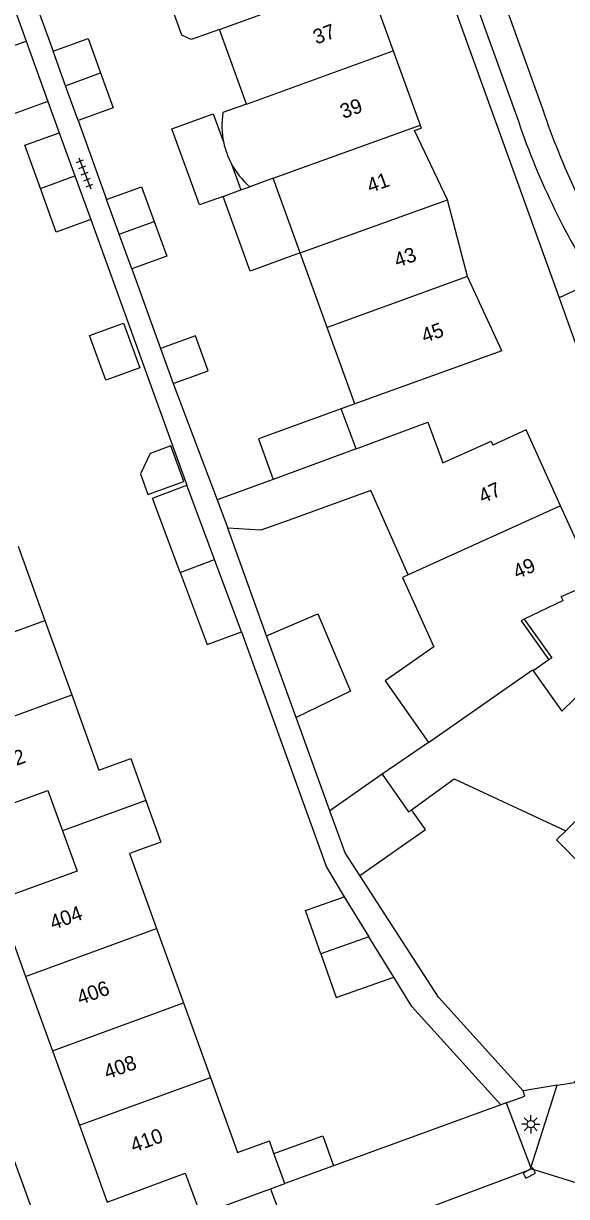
# Model space of a CAD drawing. Extents: x 124000 to 128010, y 398999 to 403000.
# Drawn here: x 127364.3 to 127401.3, y 399581.4 to 399661.4 of the extents above; entities that cross this region are included whole.
import ezdxf

# ---------------------------------------------------------------- set-up
doc = ezdxf.new("R2010")
doc.units = 0
for name, color, linetype in [('gg-afsc-erfafscheiding', 7, 'Continuous'), ('gg-afsc-hekwerk', 7, 'Continuous'), ('gg-afsc-muur', 7, 'Continuous'), ('gg-anno-huisnummerreeks BGT', 7, 'Continuous'), ('gg-bbg-bijgebouw', 7, 'Continuous'), ('gg-bbg-gedigitaliseerde bebouwing', 7, 'Continuous'), ('gg-bbg-gedigitaliseerde bijgebouw', 7, 'Continuous'), ('gg-bbg-hoofdgebouw', 7, 'Continuous'), ('gg-bbg-luifel en loopbrug', 7, 'Continuous'), ('gg-bbg-tussenscheiding', 7, 'Continuous'), ('gg-knt-verharding', 7, 'Continuous'), ('gg-knt-verharding nz', 7, 'Continuous'), ('gt-grn-weggrens', 7, 'Continuous'), ('gt-symb-kolk', 7, 'Continuous'), ('gt-symb-lichtmast', 7, 'Continuous'), ('gt-symb-tegel verharding', 7, 'Continuous')]:
    doc.layers.add(name, color=color, linetype=linetype)

# ---------------------------------------------------------------- blocks, each defined once
blk = doc.blocks.new('gt0-TEG1')
at = {"layer": 'gt-symb-tegel verharding'}
for p, q in [((-1.125, 0), (1.125, 0)), ((-0.9, -0.25), (-0.9, 0.25)), ((-0.45, -0.25), (-0.45, 0.25)), ((0, -0.25), (0, 0.25)), ((0.45, -0.25), (0.45, 0.25)), ((0.9, -0.25), (0.9, 0.25))]:
    blk.add_line(p, q, dxfattribs=at)
blk = doc.blocks.new('gt0-KOLK')
at = {"layer": 'gt-symb-kolk'}
blk.add_lwpolyline([(0, 0), (0.375, 0), (0.375, 0.4), (-0.375, 0.4), (-0.375, 0), (0, 0)], dxfattribs=at)
blk = doc.blocks.new('gt0-LMAST')
at = {"layer": 'gt-symb-lichtmast'}
for p, q in [((-0.182, 0.173), (-0.447, 0.438)), ((-0.005, 0.246), (-0.005, 0.621)), ((0.172, 0.173), (0.437, 0.438)), ((-0.255, -0.004), (-0.63, -0.004)), ((-0.182, -0.181), (-0.447, -0.446)), ((-0.005, -0.254), (-0.005, -0.629)), ((0.437, -0.446), (0.172, -0.181)), ((0.245, -0.004), (0.62, -0.004))]:
    blk.add_line(p, q, dxfattribs=at)
blk.add_circle((-0.005, -0.004), 0.25, dxfattribs=at)

msp = doc.modelspace()

# ---------------------------------------------------------------- linework, layer by layer
at = {"layer": 'gg-afsc-erfafscheiding'}
for p, q in [((127361.081, 399669.632), (127364.482, 399660.223)), ((127364.35, 399664.962), (127366.311, 399659.538)), ((127365.966, 399656.097), (127366.738, 399653.965)), ((127368.019, 399654.801), (127369.96, 399649.425)), ((127368.876, 399648.049), (127375.419, 399629.935)), ((127371.673, 399644.686), (127373.629, 399639.265)), ((127374.489, 399636.877), (127377.487, 399628.93)), ((127386.883, 399635.482), (127385.953, 399635.145)), ((127380.861, 399619.672), (127378.215, 399627)), ((127385.171, 399607.73), (127382.872, 399614.1))]:
    msp.add_line(p, q, dxfattribs=at)
for points in [[(127379.146, 399619.942), (127384.949, 399603.877), (127386.159, 399601.863)], [(127398.347, 399588.62), (127392.58, 399595.014), (127387.22, 399603.326)], [(127396.813, 399587.675), (127390.757, 399594.39), (127389.526, 399596.391)]]:
    msp.add_lwpolyline(points, dxfattribs=at)
at = {"layer": 'gg-afsc-hekwerk'}
for p, q in [((127397.187, 399587.811), (127396.813, 399587.675)), ((127396.813, 399587.675), (127385.426, 399583.522)), ((127381.138, 399581.956), (127382.538, 399578.181))]:
    msp.add_line(p, q, dxfattribs=at)
msp.add_lwpolyline([(127397.187, 399587.811), (127398.46, 399588.275), (127398.347, 399588.62)], dxfattribs=at)
at = {"layer": 'gg-afsc-muur'}
msp.add_line((127400.665, 399589.009), (127398.347, 399588.62), dxfattribs=at)
msp.add_lwpolyline([(127400.665, 399589.009), (127401.849, 399589.208), (127402.587, 399590.229)], dxfattribs=at)
at = {"layer": 'gg-bbg-bijgebouw'}
msp.add_line((127386.961, 399632.415), (127385.953, 399635.145), dxfattribs=at)
msp.add_lwpolyline([(127385.953, 399635.145), (127380.312, 399633.1), (127381.32, 399630.317)], dxfattribs=at)
at = {"layer": 'gg-bbg-gedigitaliseerde bebouwing'}
for p, q in [((127379.483, 399655.935), (127377.642, 399661.022)), ((127379.483, 399655.935), (127377.885, 399655.357)), ((127381.313, 399650.875), (127379.715, 399650.297)), ((127383.157, 399645.779), (127381.313, 399650.875)), ((127384.995, 399640.701), (127383.157, 399645.779)), ((127386.883, 399635.482), (127384.995, 399640.701)), ((127381.32, 399630.317), (127377.487, 399628.93)), ((127390.51, 399623.814), (127387.97, 399629.578)), ((127377.487, 399628.93), (127378.215, 399627)), ((127363.923, 399625.783), (127365.753, 399620.716)), ((127365.753, 399620.716), (127367.59, 399615.631)), ((127391.888, 399612.377), (127388.736, 399610.236)), ((127390.733, 399607.805), (127393.644, 399609.92)), ((127393.644, 399609.92), (127401.258, 399606.374)), ((127373.367, 399599.694), (127375.199, 399594.63)), ((127375.199, 399594.63), (127377.038, 399589.547))]:
    msp.add_line(p, q, dxfattribs=at)
for points in [[(127377.642, 399661.022), (127375.729, 399660.33), (127375.089, 399660.63), (127373.602, 399664.74), (127373.895, 399665.398), (127375.808, 399666.09)], [(127387.97, 399629.578), (127382.329, 399627.534), (127380.469, 399626.86), (127378.215, 399627)], [(127390.51, 399623.814), (127390.118, 399623.637), (127392.255, 399618.911), (127388.943, 399616.603), (127391.888, 399612.377)], [(127367.59, 399615.631), (127369.441, 399610.507), (127371.612, 399611.291), (127372.64, 399608.441)], [(127388.736, 399610.236), (127390.542, 399607.666), (127390.733, 399607.805)], [(127372.64, 399608.441), (127373.665, 399605.6), (127371.511, 399604.824), (127373.367, 399599.694)], [(127401.258, 399606.374), (127400.618, 399605.741), (127405.939, 399600.355)], [(127377.038, 399589.547), (127378.891, 399584.426), (127381.051, 399585.21)]]:
    msp.add_lwpolyline(points, dxfattribs=at)
for centre, radius, start, end in [((127383.322, 399654.464), 5.51, 170.67249, 192.26938), ((127383.326, 399654.464), 5.514, 192.26248, 207.63069), ((127383.322, 399654.46), 5.508, 207.61381, 229.09564)]:
    msp.add_arc(centre, radius, start, end, dxfattribs=at)
at = {"layer": 'gg-bbg-gedigitaliseerde bijgebouw'}
for p, q in [((127364.482, 399660.223), (127365.966, 399656.097)), ((127367.163, 399657.176), (127366.311, 399659.538)), ((127368.019, 399654.801), (127367.163, 399657.176)), ((127366.738, 399653.965), (127367.8, 399651.026)), ((127367.8, 399651.026), (127368.876, 399648.049)), ((127370.813, 399647.065), (127369.96, 399649.425)), ((127371.673, 399644.686), (127370.813, 399647.065)), ((127373.629, 399639.265), (127374.489, 399636.877)), ((127377.311, 399624.862), (127375.419, 399629.935)), ((127379.146, 399619.942), (127377.311, 399624.862)), ((127386.159, 399601.863), (127387.839, 399599.132)), ((127389.526, 399596.391), (127387.839, 399599.132))]:
    msp.add_line(p, q, dxfattribs=at)
for points in [[(127365.966, 399656.097), (127362.958, 399655.018), (127361.467, 399659.144), (127364.482, 399660.223)], [(127366.311, 399659.538), (127368.696, 399660.4), (127369.544, 399658.05)], [(127369.544, 399658.05), (127370.406, 399655.663), (127368.019, 399654.801)], [(127365.455, 399650.166), (127364.387, 399653.122), (127366.738, 399653.965)], [(127369.96, 399649.425), (127372.348, 399650.287), (127373.199, 399647.931)], [(127368.876, 399648.049), (127366.527, 399647.201), (127365.455, 399650.166)], [(127373.199, 399647.931), (127374.058, 399645.55), (127371.673, 399644.686)], [(127371.116, 399640.987), (127372.226, 399637.934), (127369.901, 399637.089), (127368.791, 399640.143), (127371.116, 399640.987)], [(127374.489, 399636.877), (127376.878, 399637.74), (127376.016, 399640.127), (127373.629, 399639.265)], [(127372.268, 399630.704), (127372.78, 399629.294), (127375.219, 399630.18), (127374.333, 399632.619), (127372.923, 399632.107), (127372.268, 399630.704)], [(127374.969, 399623.991), (127373.078, 399629.062), (127375.419, 399629.935)], [(127374.969, 399623.991), (127376.805, 399619.069), (127379.146, 399619.942)], [(127384.556, 399597.963), (127383.516, 399600.941), (127386.159, 399601.863)], [(127384.556, 399597.963), (127385.592, 399594.998), (127389.526, 399596.391)]]:
    msp.add_lwpolyline(points, dxfattribs=at)
at = {"layer": 'gg-bbg-hoofdgebouw'}
for p, q in [((127387.638, 399664.652), (127389.485, 399659.557)), ((127389.485, 399659.557), (127391.319, 399654.499)), ((127391.319, 399654.499), (127391.393, 399654.294)), ((127394.551, 399644.161), (127393.186, 399649.408)), ((127396.896, 399639.111), (127394.551, 399644.161)), ((127396.896, 399639.111), (127386.883, 399635.482)), ((127401.068, 399622.079), (127398.404, 399620.794)), ((127400.104, 399618.029), (127399.035, 399617.274)), ((127399.035, 399617.274), (127400.991, 399614.514)), ((127364.434, 399596.436), (127366.272, 399591.358)), ((127366.272, 399591.358), (127368.11, 399586.28)), ((127381.36, 399584.351), (127381.051, 399585.21)), ((127382.096, 399582.307), (127381.36, 399584.351)), ((127381.138, 399581.956), (127382.096, 399582.307))]:
    msp.add_line(p, q, dxfattribs=at)
for points in [[(127393.186, 399649.408), (127390.943, 399654.134), (127391.393, 399654.294)], [(127386.961, 399632.415), (127391.844, 399634.232), (127392.87, 399631.455), (127396.157, 399632.948), (127396.287, 399632.663)], [(127400.897, 399628.533), (127398.548, 399633.705), (127396.287, 399632.663)], [(127401.068, 399622.079), (127400.944, 399622.352), (127403.257, 399623.338), (127400.897, 399628.533)], [(127398.404, 399620.794), (127398.2, 399620.695), (127400.104, 399618.029)], [(127410.41, 399615.416), (127406.398, 399619.444), (127404.607, 399617.738), (127404.449, 399617.921), (127400.991, 399614.514)], [(127358.654, 399612.376), (127360.54, 399607.16), (127365.947, 399609.115), (127366.95, 399606.363)], [(127366.95, 399606.363), (127367.952, 399603.611), (127362.545, 399601.654), (127364.434, 399596.436)], [(127368.11, 399586.28), (127370.009, 399581.034), (127375.319, 399583.013), (127376.351, 399580.199), (127381.138, 399581.956)]]:
    msp.add_lwpolyline(points, dxfattribs=at)
at = {"layer": 'gg-bbg-luifel en loopbrug'}
for p, q in [((127378.441, 399651.907), (127379.107, 399650.073)), ((127379.107, 399650.073), (127379.715, 399650.297)), ((127377.902, 399649.637), (127379.107, 399650.073)), ((127382.872, 399614.1), (127380.861, 399619.672)), ((127388.736, 399610.236), (127385.171, 399607.73)), ((127385.426, 399583.522), (127382.096, 399582.307))]:
    msp.add_line(p, q, dxfattribs=at)
for points in [[(127377.902, 399649.637), (127376.286, 399649.052), (127374.4, 399654.246), (127377.22, 399655.27), (127377.938, 399653.293)], [(127383.157, 399645.779), (127379.751, 399644.543), (127377.902, 399649.637)], [(127380.861, 399619.672), (127384.355, 399621.156), (127386.588, 399615.898), (127382.872, 399614.1)], [(127398.404, 399620.794), (127400.297, 399618.167), (127400.104, 399618.029)], [(127387.22, 399603.326), (127391.679, 399606.46), (127390.733, 399607.805)], [(127387.22, 399603.326), (127386.21, 399604.853), (127385.171, 399607.73)], [(127381.36, 399584.351), (127384.686, 399585.56), (127385.426, 399583.522)]]:
    msp.add_lwpolyline(points, dxfattribs=at)
at = {"layer": 'gg-bbg-tussenscheiding'}
for p, q in [((127377.642, 399661.022), (127387.638, 399664.652)), ((127379.483, 399655.935), (127389.485, 399659.557)), ((127367.163, 399657.176), (127369.544, 399658.05)), ((127381.313, 399650.875), (127391.319, 399654.499)), ((127365.455, 399650.166), (127367.8, 399651.026)), ((127383.157, 399645.779), (127393.186, 399649.408)), ((127370.813, 399647.065), (127373.199, 399647.931)), ((127394.551, 399644.161), (127384.995, 399640.701)), ((127386.961, 399632.415), (127381.32, 399630.317)), ((127400.897, 399628.533), (127390.51, 399623.814)), ((127374.969, 399623.991), (127377.311, 399624.862)), ((127356.818, 399617.452), (127365.753, 399620.716)), ((127358.654, 399612.376), (127367.59, 399615.631)), ((127401.258, 399606.374), (127410.41, 399615.416)), ((127372.64, 399608.441), (127366.95, 399606.363)), ((127364.434, 399596.436), (127373.367, 399599.694)), ((127387.839, 399599.132), (127384.556, 399597.963)), ((127366.272, 399591.358), (127375.199, 399594.63)), ((127368.11, 399586.28), (127377.038, 399589.547))]:
    msp.add_line(p, q, dxfattribs=at)
msp.add_lwpolyline([(127391.888, 399612.377), (127398.986, 399617.343), (127399.035, 399617.274)], dxfattribs=at)
at = {"layer": 'gg-knt-verharding'}
msp.add_line((127400.793, 399642.712), (127402.052, 399639.219), dxfattribs=at)
for points in [[(127376.673, 399698.488), (127380.216, 399699.773), (127400.793, 399642.712)], [(127387.123, 399690.391), (127385.408, 399689.756), (127397.787, 399655.458)], [(127368.5, 399570.343), (127366.459, 399576.206), (127328.47, 399681.05)], [(127397.187, 399587.811), (127398.869, 399583.379), (127400.665, 399589.009)]]:
    msp.add_lwpolyline(points, dxfattribs=at)
msp.add_arc((127446.847, 399671.328), 51.563, 197.92582, 212.21537, dxfattribs=at)
at = {"layer": 'gg-knt-verharding nz'}
msp.add_line((127387.123, 399690.391), (127399.555, 399655.928), dxfattribs=at)
msp.add_lwpolyline([(127412.188, 399579.214), (127411.419, 399579.414), (127398.878, 399583.306), (127398.675, 399583.2), (127387.677, 399579.067), (127387.48, 399579.618)], dxfattribs=at)
msp.add_arc((127450.633, 399672.787), 53.789, 198.26661, 211.4188, dxfattribs=at)
at = {"layer": 'gt-grn-weggrens'}
msp.add_line((127403.222, 399643.84), (127400.793, 399642.712), dxfattribs=at)

# ---------------------------------------------------------------- block references
at = {"layer": 'gt-symb-kolk', "rotation": -152.40963046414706}
msp.add_blockref('gt0-KOLK', (127398.675, 399583.2), dxfattribs=at)
at = {"layer": 'gt-symb-lichtmast'}
msp.add_blockref('gt0-LMAST', (127398.868, 399586.358), dxfattribs=at)
at = {"layer": 'gt-symb-tegel verharding', "rotation": -68.71983368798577}
msp.add_blockref('gt0-TEG1', (127368.47, 399651.206), dxfattribs=at)

# ---------------------------------------------------------------- texts
at = {"layer": 'gg-anno-huisnummerreeks BGT'}
for s, rotation, p in [('37', 19.9, (127384.248, 399659.987)), ('39', 19.9, (127386.088, 399654.914)), ('41', 19.9, (127387.921, 399649.853)), ('43', 19.9, (127389.765, 399644.766)), ('45', 19.9, (127391.629, 399639.621)), ('47', 24.5, (127395.59, 399628.668)), ('49', 24.5, (127397.935, 399623.505)), ('402', 19.9, (127362.424, 399610.285)), ('404', 19.9, (127366.305, 399599.594)), ('406', 19.9, (127368.156, 399594.479)), ('408', 19.9, (127369.994, 399589.401)), ('410', 19.9, (127371.801, 399584.412))]:
    msp.add_text(s, height=1, rotation=rotation, dxfattribs=at).set_placement(p)

doc.saveas('drawing.dxf')
